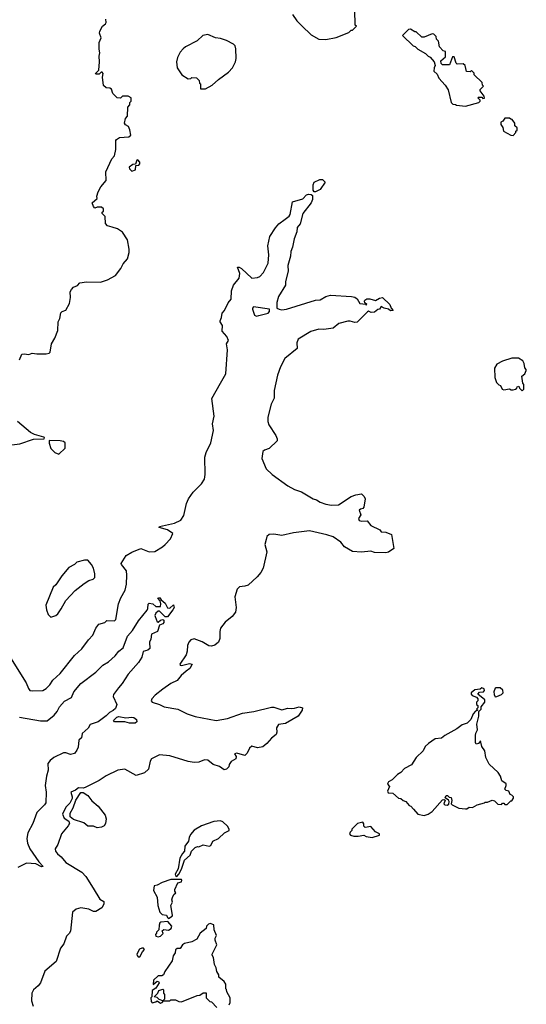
# Model space of a CAD drawing. Extents: x 2086813 to 2278017, y 548126 to 753336.
# Tile 432 of 461: x 2225686 to 2230070, y 700010 to 708531. Entities that reach past the tile are written whole.
import ezdxf

# ---------------------------------------------------------------- set-up
doc = ezdxf.new("R2010")
doc.units = 0

msp = doc.modelspace()

# ---------------------------------------------------------------- linework, layer by layer
at = {"layer": '0CON10XD'}
for points in [[(2225685, 705587.5), (2225704.4, 705635.6), (2225725, 705640), (2225765, 705632.5), (2225795, 705646.2), (2225835, 705640), (2225915, 705640), (2225940, 705645), (2225950, 705655), (2225962.5, 705725), (2225990, 705775), (2226015, 705840), (2226020, 705915), (2226033.9, 705946.1), (2226043.3, 705995), (2226053.9, 706006.1), (2226085, 706016.7), (2226116.2, 706075), (2226126.4, 706126.4), (2226123.8, 706175), (2226135, 706197.5), (2226152.5, 706215), (2226185, 706231.2), (2226206.1, 706253.9), (2226265, 706261.2), (2226385, 706260), (2226445, 706280), (2226515, 706317.5), (2226560.7, 706379.3), (2226581.7, 706418.3), (2226618.3, 706461.7), (2226633.3, 706515), (2226633.3, 706545), (2226617.5, 706625), (2226575, 706692.5), (2226531.7, 706721.7), (2226485, 706736.7), (2226445, 706747.5), (2226428.3, 706768.3), (2226427, 706827), (2226400, 706855), (2226400, 706865), (2226410, 706875), (2226410, 706895), (2226395, 706907.5), (2226355, 706907.5), (2226335, 706900), (2226323.3, 706913.3), (2226312.5, 706945), (2226357, 706983), (2226353, 707003), (2226365, 707040), (2226387.5, 707085), (2226435, 707140), (2226431.2, 707215), (2226483.9, 707326.1), (2226506.4, 707353.6), (2226517, 707407), (2226517.5, 707485), (2226522.5, 707495), (2226548.3, 707511.7), (2226631.7, 707518.3), (2226647, 707533), (2226639.3, 707579.3), (2226627, 707607), (2226601.7, 707621.7), (2226592.5, 707635), (2226603, 707677), (2226620, 707695), (2226622.5, 707775), (2226640, 707795), (2226640, 707815), (2226650, 707825), (2226650, 707855), (2226625, 707870), (2226575, 707870), (2226557.5, 707852.5), (2226530, 707855), (2226491.7, 707891.7), (2226479.3, 707929.3), (2226465, 707937.5), (2226435, 707940), (2226411.7, 707961.7), (2226402.5, 708035), (2226407.5, 708065), (2226398.3, 708078.3), (2226391.7, 708078.3), (2226375, 708060), (2226345, 708060), (2226342.5, 708065), (2226370, 708095), (2226377.5, 708165), (2226372.5, 708215), (2226380, 708245), (2226373.3, 708275), (2226372.5, 708335), (2226390, 708375), (2226377.5, 708415), (2226378.3, 708431.7), (2226402.5, 708475), (2226427.5, 708495), (2226433, 708507), (2226430, 708535)], [(2228046.2, 708575), (2228085, 708520), (2228127.3, 708477.3), (2228209.5, 708399.5), (2228275, 708361.2), (2228335, 708360), (2228425, 708377.5), (2228535, 708420), (2228555, 708440), (2228565, 708440), (2228600, 708475), (2228590, 708485), (2228587.5, 708615)], [(2229545, 707782.5), (2229660, 707815), (2229670, 707825), (2229670, 707835), (2229650, 707855), (2229655, 707860), (2229685, 707860), (2229695, 707850), (2229708.3, 707851.7), (2229705, 707870), (2229670, 707915), (2229671.7, 707928.3), (2229700, 707955), (2229690, 707965), (2229688.3, 707988.3), (2229620, 708055), (2229618.3, 708068.3), (2229595, 708090), (2229585, 708080), (2229551.7, 708081.7), (2229540, 708135), (2229525, 708150), (2229472.5, 708145), (2229463.3, 708155), (2229445, 708210), (2229431.7, 708208.3), (2229405, 708140), (2229345, 708140), (2229333, 708153), (2229330, 708175), (2229371.7, 708208.3), (2229370, 708255), (2229351.7, 708261.7), (2229320, 708295), (2229310, 708345), (2229291.7, 708361.7), (2229290, 708385), (2229270, 708405), (2229255, 708407.5), (2229185, 708380), (2229165, 708380), (2229117, 708427), (2229105, 708427.5), (2229069.3, 708449.3), (2229050, 708445), (2229000, 708395), (2229090, 708305), (2229108.3, 708298.3), (2229130, 708275), (2229197.5, 708237.5), (2229220, 708215), (2229237.5, 708207.5), (2229272.5, 708165), (2229282.5, 708135), (2229272.5, 708115), (2229270, 708085), (2229298.3, 708058.3), (2229312.5, 708025), (2229366.7, 707965), (2229392.5, 707925), (2229420, 707815), (2229435, 707800), (2229457, 707797), (2229465, 707790), (2229545, 707782.5)], [(2227251.7, 707931.7), (2227295, 707932.5), (2227352.5, 707965), (2227405.9, 708014.1), (2227491.7, 708078.3), (2227527.5, 708115), (2227552.5, 708165), (2227560, 708195), (2227557.7, 708277.7), (2227550, 708305), (2227535, 708320), (2227475, 708351.2), (2227425, 708368), (2227380, 708375), (2227315, 708403.3), (2227270, 708395), (2227223, 708347), (2227120, 708295), (2227100.7, 708279.3), (2227075, 708250), (2227052.5, 708205), (2227043.3, 708165), (2227047.5, 708115), (2227090, 708055), (2227145, 708020), (2227167, 708023), (2227175, 708030), (2227217, 708027), (2227240, 708005), (2227243, 707983), (2227250, 707975), (2227251.7, 707931.7)], [(2229955, 707530), (2229980, 707555), (2229980, 707565), (2229990, 707575), (2229990, 707595), (2229971.7, 707611.7), (2229970, 707635), (2229948.3, 707668.3), (2229935, 707670), (2229925, 707680), (2229885, 707677.5), (2229866.4, 707653.6), (2229850, 707645), (2229850, 707625), (2229867, 707597), (2229872.5, 707565), (2229935, 707532.5), (2229955, 707530)], [(2226655, 707220), (2226688.3, 707231.7), (2226691.7, 707268.3), (2226717, 707273), (2226727, 707283), (2226727, 707297), (2226708.3, 707318.3), (2226700, 707315), (2226688.3, 707281.7), (2226665, 707277.5), (2226633.9, 707256.1), (2226635, 707240), (2226655, 707220)], [(2228235, 707040), (2228227, 707057), (2228227, 707103), (2228233.9, 707126.1), (2228283, 707147), (2228305, 707147.5), (2228330, 707125), (2228285, 707062.5), (2228245, 707042.5), (2228235, 707040)], [(2225593, 703033), (2225742.3, 702792.3), (2225762.1, 702742.1), (2225775, 702726.2), (2225795, 702722), (2225885, 702726.2), (2225915, 702742), (2225948, 702775), (2225972, 702815), (2226036.4, 702873.6), (2226160.6, 703029.4), (2226225, 703086.2), (2226280.8, 703165), (2226318, 703205), (2226346.2, 703265), (2226370.5, 703299.5), (2226422.5, 703315), (2226439.3, 703330.7), (2226505, 703330), (2226519.2, 703340.8), (2226542.3, 703475), (2226561.9, 703528.1), (2226597.8, 703595), (2226609.5, 703645), (2226614.4, 703725), (2226609.2, 703760.8), (2226566, 703815), (2226564.4, 703825), (2226607.5, 703895), (2226655, 703922.5), (2226735, 703953.3), (2226805, 703926.2), (2226855, 703928), (2226921.7, 703968.3), (2226945, 703990), (2226990.3, 704039.7), (2227012.5, 704085), (2226965, 704116.5), (2226892.5, 704135), (2226896.7, 704145), (2227025, 704174.7), (2227080.6, 704199.4), (2227105, 704240), (2227128.8, 704345), (2227145.6, 704385), (2227187.6, 704442.4), (2227259.2, 704515), (2227285.8, 704555), (2227291.9, 704595), (2227288.2, 704745), (2227300, 704785), (2227340.1, 704869.9), (2227364.5, 704975), (2227355.7, 705034.3), (2227368.8, 705101.2), (2227347.6, 705252.4), (2227423.3, 705385), (2227469.6, 705465), (2227484.3, 705675), (2227474.3, 705725.7), (2227492.5, 705755), (2227478.3, 705788.3), (2227436.7, 705835), (2227440, 705885), (2227420, 705915), (2227420, 705925), (2227433.3, 705955), (2227439.3, 705990.7), (2227457.5, 706015), (2227489.3, 706080.7), (2227517, 706113), (2227520, 706185), (2227536.7, 706235), (2227586, 706295), (2227590, 706335), (2227571.2, 706388.8), (2227585, 706390), (2227605, 706377.5), (2227695, 706294), (2227745, 706300), (2227765, 706310), (2227795.7, 706344.3), (2227835.7, 706425), (2227841.4, 706495), (2227834.4, 706575), (2227851.1, 706655), (2227899.4, 706730.6), (2227928.6, 706765), (2227984.6, 706805.4), (2228018.3, 706831.7), (2228025.6, 706844.4), (2228047.5, 706955), (2228135, 706980), (2228167.5, 707015), (2228185, 707022.5), (2228208.8, 707018.8), (2228218.8, 707008.8), (2228221.2, 706975), (2228208.8, 706945), (2228136.4, 706853.6), (2228114, 706765), (2228087.7, 706732.3), (2228084.2, 706695), (2228060, 706635), (2228047, 706563), (2228031.2, 706525), (2228029.2, 706485), (2228005.8, 706405), (2228008.6, 706355), (2227986.2, 706265), (2227985.7, 706234.3), (2227925.7, 706134.3), (2227912, 706085), (2227912.5, 706035), (2227930, 706025), (2227955, 706021.2), (2227995, 706026), (2228245, 706103.8), (2228285, 706106.7), (2228334.1, 706135.9)], [(2228334.1, 706135.9), (2228375, 706146), (2228555.9, 706135.9), (2228585, 706128.8), (2228605, 706116.2), (2228630, 706075), (2228680, 706070), (2228685, 706060), (2228690, 706065), (2228671.7, 706081.7), (2228670, 706095), (2228672.5, 706105), (2228690, 706115), (2228715, 706116.2), (2228765, 706100), (2228798.3, 706121.7), (2228825, 706127.5), (2228890, 706065), (2228900, 706035), (2228917, 706013), (2228895, 706012.5), (2228877, 706027), (2228840, 706035), (2228815, 706050), (2228800, 706025), (2228785, 706022.5), (2228755, 706000.8), (2228726.1, 705996.1), (2228705, 706007.5), (2228695, 706002.5), (2228606.7, 705913.3), (2228585, 705910.6), (2228545, 705923.1), (2228525, 705922.9), (2228448.8, 705901.2), (2228398.3, 705861.7), (2228318.7, 705851.3), (2228275, 705852.2), (2228205, 705832), (2228095, 705767.5), (2228084.1, 705735.9), (2228085.8, 705684.2), (2227980.5, 705599.5), (2227942.5, 705527.5), (2227918, 705455), (2227887, 705323), (2227887.1, 705255), (2227862.5, 705205), (2227832.7, 705092.7), (2227832.9, 705055), (2227842.5, 705025), (2227901.2, 704931.2), (2227913.3, 704905), (2227913, 704887), (2227845, 704820), (2227804.1, 704805.9), (2227791.2, 704795), (2227780, 704735), (2227818, 704645), (2227870, 704595), (2228005.6, 704495.6), (2228065, 704464.4), (2228125, 704446.4), (2228225, 704385.7), (2228255.5, 704375.5), (2228285.7, 704355.7), (2228335, 704339.4), (2228385, 704328.6), (2228445, 704332.5), (2228555, 704405.5), (2228595, 704418.8), (2228645, 704428.9), (2228666.9, 704405), (2228674.2, 704385), (2228665, 704312.5), (2228655, 704300), (2228634, 704296), (2228624, 704286), (2228637.5, 704245), (2228618, 704215), (2228625, 704196.2), (2228645, 704190), (2228693.3, 704193.3), (2228724.2, 704154.2), (2228802.5, 704115), (2228815, 704100), (2228855, 704096.7), (2228902.5, 704075), (2228922.5, 703955), (2228876.1, 703923.9), (2228855, 703917.5), (2228755, 703921.2), (2228725, 703931.2), (2228645, 703922), (2228565, 703930), (2228497.7, 703967.7), (2228465, 704008.8), (2228400, 704055), (2228345, 704074), (2228195, 704106.2), (2228055, 704090.8), (2227955, 704065.8), (2227885, 704078.6), (2227845, 704075.8), (2227825, 704057.5), (2227817.7, 704032.3), (2227808.3, 703988.3), (2227826, 703925), (2227794, 703785), (2227773.3, 703746.7), (2227741.4, 703708.6), (2227661.7, 703638.3), (2227635, 703628.6), (2227587, 703623), (2227566.8, 703603.2), (2227548.9, 703535), (2227558.6, 703445), (2227552.9, 703405), (2227525.8, 703365), (2227465, 703317.5), (2227425, 703266.2), (2227418.6, 703235), (2227419.2, 703175), (2227405.7, 703145), (2227375, 703118.6), (2227345, 703110), (2227322.3, 703112.3), (2227265, 703147.5), (2227195, 703173.8), (2227165.9, 703164.1), (2227148.8, 703145), (2227137.5, 703115), (2227135.7, 703065), (2227126.6, 703033.4), (2227073, 702953), (2227073.8, 702943.8), (2227085, 702942), (2227155, 702959.2), (2227177.5, 702955), (2227157.5, 702915), (2227126.7, 702893.3), (2227083.4, 702856.6), (2227047.6, 702812.4), (2226995, 702785.3), (2226925, 702736.7), (2226857.3, 702685), (2226830, 702655), (2226824.2, 702635), (2226833.3, 702625), (2226895, 702604.2), (2226935, 702583.3), (2227054.1, 702564.1), (2227134.7, 702524.7), (2227205, 702499.4), (2227385, 702466.2), (2227485, 702482.8), (2227615, 702529.1), (2227713.3, 702545), (2227865, 702582.2), (2227885, 702581.9), (2227955, 702558), (2228005, 702574.2), (2228041.2, 702568.8), (2228065, 702573.3), (2228105, 702585.6), (2228133.8, 702575), (2228131.2, 702555), (2228095, 702503.3), (2227985, 702438.8), (2227925, 702432.5), (2227907, 702403), (2227911.2, 702365), (2227905.8, 702344.2), (2227865, 702312.5), (2227823.9, 702266.1), (2227790.7, 702239.3), (2227745, 702230), (2227695, 702243.3), (2227675, 702227.5), (2227655, 702182.5), (2227635, 702163.3), (2227565, 702182.5), (2227545, 702177.5), (2227560, 702155), (2227556.7, 702135), (2227515, 702111.2), (2227500, 702085), (2227496.7, 702065), (2227475, 702043.8), (2227455, 702040), (2227415, 702068.8), (2227360, 702085), (2227314.2, 702124.2), (2227285, 702125.7), (2227235, 702105.8), (2227196.9, 702103.1), (2227145, 702111.5), (2226985, 702160), (2226895, 702170), (2226828, 702135), (2226814.3, 702115), (2226800.6, 702045), (2226765, 702012.5), (2226695, 701991.5), (2226595, 702043.8), (2226535, 702036.2), (2226435, 701988), (2226375, 701948), (2226252.5, 701885), (2226235, 701880), (2226195, 701884), (2226168, 701862), (2226127.8, 701845), (2226140.3, 701805), (2226139, 701791), (2226119, 701751), (2226084.6, 701715), (2226057.7, 701655), (2226071.4, 701621.4), (2226110, 701595), (2226116.7, 701575), (2226106.7, 701555), (2226048.8, 701485), (2226015.9, 701394.1), (2225993.8, 701355), (2225996, 701335), (2226012, 701312), (2226046.3, 701286.3), (2226085, 701238.1), (2226224.5, 701155), (2226259.1, 701115), (2226320.5, 701015), (2226380, 700920), (2226415, 700900), (2226415, 700877.5), (2226396.2, 700845), (2226345, 700814), (2226325, 700813.8), (2226284.3, 700834.3), (2226215.7, 700844.3), (2226175, 700834), (2226142.9, 700807.1), (2226125.8, 700644.2), (2226115, 700622.5), (2226090.8, 700599.2), (2226067.7, 700532.3), (2226040, 700495), (2226000.7, 700379.3), (2225902.7, 700297.3), (2225866.2, 700195), (2225845, 700168.8), (2225805, 700136.2), (2225792.4, 700107.6), (2225789.5, 700039.5), (2225803.6, 699993.6)], [(2227735, 705966.7), (2227755, 705970.8), (2227835, 705992.2), (2227846.9, 706005), (2227846.6, 706026.6), (2227710, 706045), (2227700, 706035), (2227700, 706025), (2227717.5, 705975), (2227735, 705966.7)], [(2230035, 705320), (2230050, 705335), (2230050, 705375), (2230040, 705385), (2230032.5, 705445), (2230057.5, 705465), (2230070, 705495), (2230070, 705505), (2230058.3, 705518.3), (2230052.5, 705555), (2230039.3, 705579.3), (2230003, 705603), (2229945, 705601.2), (2229865, 705576.7), (2229815, 705550), (2229796.2, 705515), (2229796.7, 705435), (2229811.7, 705391.7), (2229831.7, 705371.7), (2229846.4, 705366.4), (2229860, 705335), (2229875, 705327.5), (2229925, 705337.5), (2229938.3, 705328.3), (2229955, 705327.5), (2229977.5, 705332.5), (2229988.3, 705341.7), (2229990, 705355), (2230005, 705360), (2230011.7, 705341.7), (2230035, 705320)], [(2225595, 704850), (2225688.3, 704861.7), (2225805, 704900), (2225897, 704903), (2225900, 704915), (2225895, 704917.5), (2225815, 704940), (2225779.3, 704959.3), (2225666.7, 705055)], [(2226025, 704770), (2226078.3, 704821.7), (2226078.3, 704868.3), (2226065, 704880), (2226035, 704887.5), (2225941.7, 704888.3), (2225940, 704865), (2225955, 704820), (2225990, 704785), (2226025, 704770)], [(2225955, 703360), (2225965, 703362.5), (2226000, 703375), (2226015, 703390), (2226046.1, 703433.9), (2226083.9, 703506.1), (2226165, 703592.5), (2226245, 703652.5), (2226285, 703676.7), (2226320.7, 703689.3), (2226335, 703702.5), (2226337.5, 703735), (2226325.8, 703785.8), (2226307.3, 703817.3), (2226275, 703852.5), (2226247, 703853), (2226180, 703835), (2226160, 703815), (2226110.7, 703789.3), (2226050.7, 703719.3), (2225999.3, 703640.7), (2225975, 703620), (2225912.5, 703465), (2225917.5, 703425), (2225933, 703383), (2225955, 703360)], [(2225684.2, 702495.8), (2225865, 702462.5), (2225925, 702463.6), (2225985, 702513.3), (2226010.9, 702545), (2226030.9, 702585), (2226075, 702634.6), (2226133.4, 702665), (2226154.8, 702715.2), (2226216.4, 702785), (2226344.7, 702885.3), (2226406, 702944), (2226455.3, 702974.7), (2226510.8, 703025), (2226542.9, 703065), (2226580.6, 703095), (2226620, 703195), (2226661.9, 703245), (2226715, 703328.8), (2226789.7, 703420.3), (2226796.2, 703435), (2226797, 703473), (2226805, 703482.5), (2226837, 703477), (2226865, 703453.3), (2226905, 703452.5), (2226907.5, 703475), (2226901.7, 703501.7), (2226880, 703525), (2226895, 703530), (2226910, 703510), (2226945, 703482.5), (2226965, 703442.5), (2226985, 703437.5), (2227017, 703467), (2227022.5, 703445), (2227012.5, 703425), (2226965, 703363.8), (2226945, 703362.5), (2226895, 703411.2), (2226885, 703412), (2226865, 703396.2), (2226856, 703375), (2226858, 703365), (2226875, 703320), (2226885, 703317.5), (2226905, 703333.8), (2226925, 703338.8), (2226933.8, 703333.8), (2226934, 703315), (2226925, 703304), (2226895, 703292.5), (2226878.8, 703235), (2226827.8, 703212.2), (2226821.2, 703168.8), (2226808, 703145), (2226811.4, 703088.6), (2226795, 703074.2), (2226755, 703063.3), (2226742.5, 703015), (2226715, 702966.7), (2226623.8, 702866.2), (2226574, 702785), (2226539.7, 702750.3), (2226498.3, 702691.7), (2226496.2, 702675), (2226525.8, 702605), (2226515, 702569.2), (2226495, 702551.8), (2226463.2, 702536.8), (2226435, 702507.5), (2226365, 702455.8), (2226295, 702432.5), (2226279.5, 702400.5), (2226226.2, 702355), (2226220, 702315), (2226197.5, 702295), (2226191.4, 702235), (2226181.7, 702208.3), (2226159.1, 702180.9), (2226125, 702172.5), (2226085, 702186), (2226065, 702186.2), (2225982.8, 702147.2), (2225950.7, 702119.3), (2225930.8, 702095), (2225933.5, 702035), (2225918.9, 701985), (2225906.2, 701905), (2225913.8, 701845), (2225912.5, 701755), (2225900.8, 701735), (2225835, 701671.2), (2225798.9, 701575), (2225757.3, 701492.7), (2225747.9, 701445), (2225753.1, 701405), (2225774.5, 701355), (2225852.7, 701242.7), (2225888.3, 701201.7), (2225875, 701200), (2225825, 701224.3), (2225745, 701230.8), (2225670, 701195)], [(2229185, 701643.3), (2229220, 701655), (2229255, 701680), (2229345, 701778.8), (2229355, 701782.5), (2229367.5, 701777.5), (2229357.5, 701745), (2229365, 701737.5), (2229385, 701733.3), (2229398.3, 701741.7), (2229402.5, 701765), (2229397, 701777), (2229368.3, 701798.3), (2229376.4, 701816.4), (2229387, 701817), (2229402.5, 701802.5), (2229420, 701800), (2229426.2, 701775), (2229420, 701745), (2229427, 701737), (2229485, 701706.7), (2229545, 701702.5), (2229555, 701702.5), (2229575, 701717.5), (2229605, 701712.5), (2229645, 701737.5), (2229707, 701753), (2229715, 701760), (2229735, 701760), (2229775, 701776.7), (2229795, 701770), (2229825, 701743.3), (2229855, 701740), (2229865, 701750), (2229875, 701750), (2229885, 701740), (2229905, 701740), (2229935, 701770), (2229945, 701770), (2229960, 701795), (2229960, 701805), (2229945, 701820), (2229930, 701825), (2229920, 701855), (2229895, 701860), (2229883, 701873), (2229897, 701903), (2229897, 701917), (2229857.5, 701945), (2229847.5, 701985), (2229827.5, 702015), (2229749.3, 702089.3), (2229720, 702145), (2229710, 702205), (2229685, 702240), (2229675, 702290), (2229655, 702267.5), (2229635, 702260), (2229630, 702275), (2229631.2, 702335), (2229633.6, 702356.4), (2229647.5, 702385), (2229642.5, 702435), (2229660, 702505), (2229660, 702545), (2229680, 702565), (2229680, 702585), (2229710, 702625), (2229710, 702645), (2229650, 702695), (2229665, 702710), (2229700, 702715), (2229707.5, 702725), (2229705, 702740), (2229685, 702747.5), (2229671.7, 702738.3), (2229625, 702732.5), (2229592.5, 702705), (2229592.5, 702695), (2229602.7, 702682.7), (2229638.3, 702668.3), (2229650, 702655), (2229650, 702635), (2229640, 702625), (2229640, 702605), (2229650, 702595), (2229650, 702575), (2229640, 702565), (2229650, 702555), (2229631.7, 702548.3), (2229610, 702525), (2229590, 702475), (2229557, 702443), (2229515, 702430), (2229470, 702395), (2229365, 702336.7), (2229336.1, 702313.9), (2229282.7, 702307.3), (2229223.9, 702266.1), (2229195, 702242.5), (2229176.7, 702205), (2229116.7, 702145), (2229077.7, 702082.3), (2229015, 702050), (2228983.9, 702016.1), (2228955, 701997.5), (2228908.3, 701951.7), (2228877.5, 701935), (2228872.5, 701925), (2228870, 701915), (2228886.7, 701895), (2228867.5, 701855), (2228875, 701840), (2228915, 701836.7), (2228963.9, 701793.9), (2228985, 701792.5), (2229003.9, 701773.9), (2229026.1, 701766.1), (2229055, 701730), (2229070, 701725), (2229095, 701700), (2229130, 701655), (2229185, 701643.3)], [(2229801.7, 702671.7), (2229815, 702672.5), (2229855, 702690), (2229870, 702705), (2229868.3, 702728.3), (2229845, 702750), (2229805, 702750), (2229800, 702745), (2229790, 702715), (2229791.7, 702691.7), (2229801.7, 702671.7)], [(2226635, 702441.9), (2226595, 702453.8), (2226505, 702453.3), (2226497.5, 702465), (2226526.2, 702495), (2226545, 702501.9), (2226605, 702489.2), (2226655, 702495.8), (2226675, 702491.2), (2226696.1, 702476.1), (2226698.8, 702455), (2226685, 702442.9), (2226635, 702441.9)], [(2226355, 701536.9), (2226325, 701550.4), (2226275, 701551.1), (2226239.7, 701579.7), (2226150.8, 701610.8), (2226123.7, 701633.7), (2226123.6, 701665), (2226148.5, 701711.5), (2226172.9, 701777.1), (2226215, 701842), (2226235, 701844.3), (2226275, 701815.8), (2226311.7, 701771.7), (2226365.4, 701725), (2226425, 701646.7), (2226434.5, 701615), (2226428.5, 701575), (2226416.7, 701555), (2226395, 701544.1), (2226355, 701536.9)], [(2227045, 701117.5), (2227063.6, 701136.4), (2227085, 701180), (2227111.2, 701258.8), (2227160, 701300), (2227173.3, 701335), (2227205, 701366.7), (2227225, 701376.7), (2227237, 701373), (2227275, 701390), (2227325, 701380), (2227340, 701385), (2227358.3, 701421.7), (2227407.5, 701445), (2227457.5, 701495), (2227500, 701515), (2227500, 701525), (2227483, 701553), (2227445, 701590), (2227425, 701597.5), (2227365, 701592.5), (2227260, 701555), (2227195, 701517.5), (2227165, 701480), (2227152.5, 701455), (2227146.7, 701423.3), (2227115, 701380), (2227113.3, 701335), (2227094.2, 701315.8), (2227072, 701275), (2227056.7, 701183.3), (2227030, 701135), (2227033.6, 701123.6), (2227045, 701117.5)], [(2228735, 701454.2), (2228800, 701475), (2228800, 701485), (2228763.6, 701503.6), (2228725, 701547.5), (2228675, 701540), (2228663, 701553), (2228663, 701573), (2228655, 701586.7), (2228610, 701575), (2228560, 701525), (2228560, 701515), (2228545, 701500), (2228540, 701485), (2228550, 701475), (2228576.4, 701466.4), (2228615, 701463.8), (2228663.6, 701473.6), (2228685, 701461.2), (2228735, 701454.2)], [(2226975, 700752.5), (2227005, 700773.3), (2227008.3, 700781.7), (2226992.5, 700865), (2227007.5, 700895), (2227002.5, 700915), (2227007.5, 700935), (2227020.7, 700959.3), (2227037.5, 700975), (2227028.3, 700988.3), (2227027.5, 701005), (2227055, 701060), (2227085, 701070), (2227090, 701085), (2227085, 701090), (2226995, 701090), (2226920, 701065), (2226875, 701040), (2226850, 701035), (2226842.5, 700995), (2226877, 700937), (2226882.5, 700865), (2226898.3, 700808.3), (2226918.3, 700788.3), (2226955, 700782.5), (2226965, 700760), (2226975, 700752.5)], [(2227497.5, 700005), (2227507.5, 700025), (2227507.5, 700065), (2227478.3, 700118.3), (2227477, 700137), (2227470, 700145), (2227470, 700185), (2227456.4, 700206.4), (2227410, 700245), (2227410, 700265), (2227393, 700293), (2227387, 700327), (2227372.5, 700355), (2227362.5, 700415), (2227352.5, 700435), (2227352.5, 700445), (2227392.5, 700525), (2227377.5, 700565), (2227378.3, 700581.7), (2227390, 700605), (2227370, 700655), (2227367, 700697), (2227335, 700710), (2227320, 700705), (2227303.3, 700686.7), (2227300, 700665), (2227247.5, 700625), (2227217.5, 700575), (2227175, 700550), (2227112.5, 700535), (2227096.1, 700523.9), (2227075, 700493.3), (2227048.3, 700491.7), (2227035, 700480), (2227030, 700455), (2227015, 700430), (2227006.7, 700385), (2226942.5, 700295), (2226930, 700265), (2226915, 700256.7), (2226883, 700257), (2226845, 700220), (2226841.7, 700181.7), (2226875, 700210), (2226888.3, 700208.3), (2226892.5, 700195), (2226865, 700150), (2226831.7, 700128.3), (2226830, 700075), (2226820, 700065), (2226822.5, 700035), (2226833, 700023), (2226865, 700030), (2226875, 700040), (2226905, 700020), (2226920, 700025), (2226930, 700040), (2226985, 700040), (2226995, 700050), (2227035, 700050), (2227063, 700033), (2227085, 700030), (2227223, 700087), (2227245, 700090), (2227275, 700110), (2227298.3, 700108.3), (2227300, 700065), (2227330, 700035), (2227345, 700030), (2227391.7, 699981.7)], [(2226885, 700592.5), (2226905, 700600), (2226928.3, 700621.7), (2226920, 700645), (2226933, 700657), (2226975, 700652.5), (2226997.5, 700665), (2227002.5, 700685), (2226966.7, 700726.7), (2226908.3, 700721.7), (2226900, 700715), (2226892.5, 700695), (2226890, 700655), (2226870, 700635), (2226870, 700625), (2226860, 700615), (2226865, 700600), (2226885, 700592.5)], [(2226725, 700420), (2226750, 700465), (2226767, 700483), (2226757, 700497), (2226743, 700497), (2226723.6, 700486.4), (2226700, 700445), (2226701.7, 700431.7), (2226711.7, 700421.7), (2226725, 700420)], [(2226925, 700040), (2226891.7, 700051.7), (2226875, 700070), (2226850, 700075), (2226880, 700105), (2226890.7, 700129.3), (2226925, 700140), (2226930, 700135), (2226930, 700105), (2226940, 700095), (2226940, 700055), (2226925, 700040)]]:
    msp.add_lwpolyline(points, dxfattribs=at)

doc.saveas('drawing.dxf')
